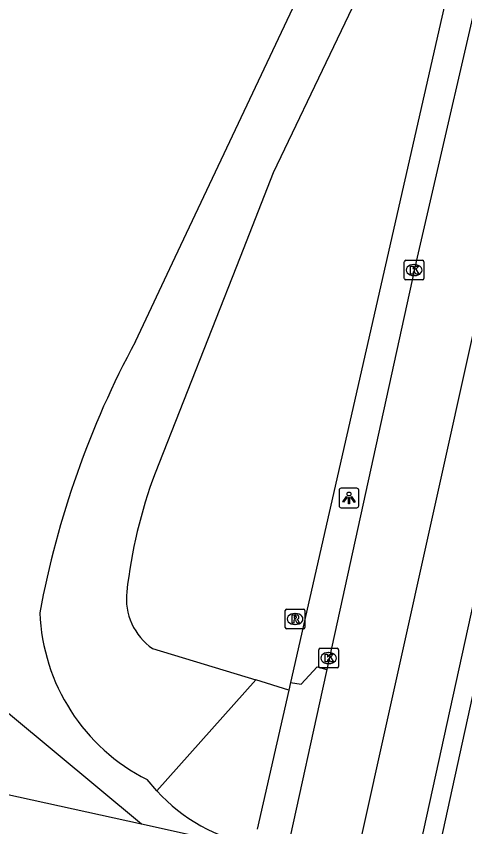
# Model space of a CAD drawing. Extents: x 161771 to 163125, y 382479 to 383177.
# Drawn here: x 163069.18 to 163092.05, y 382720.96 to 382762.29 of the extents above; entities that cross this region are included whole.
import ezdxf

# ---------------------------------------------------------------- set-up
doc = ezdxf.new("R2010")
doc.units = 0
for name, color, linetype in [('IMGEO_Berm_groen', 7, 'Continuous'), ('IMGEO_Berm_open', 7, 'Continuous'), ('IMGEO_Kolk', 7, 'Continuous'), ('IMGEO_Lichtpunt', 7, 'Continuous'), ('IMGEO_Rijbaan_regionaal_gesloten', 7, 'Continuous'), ('IMGEO_Rioolput', 7, 'Continuous'), ('IMGEO_Voetpad_open', 7, 'Continuous')]:
    doc.layers.add(name, color=color, linetype=linetype)

msp = doc.modelspace()

# ---------------------------------------------------------------- linework, layer by layer
at = {"layer": 'IMGEO_Berm_groen'}
for points in [[(163098.898, 382798.209), (163092.852, 382770.918), (163083.169, 382728.325)], [(163088.427, 382767.159), (163082.278, 382754.296), (163080.587, 382750), (163076.253, 382738.993)], [(163075.256, 382745.706), (163077.284, 382750), (163083.882, 382763.969)], [(163075.559, 382721.091), (163057.737, 382735.908)], [(163076.131, 382730.049), (163081.389, 382728.451)], [(163076.352, 382722.79), (163075.851, 382723.368)]]:
    msp.add_lwpolyline(points, dxfattribs=at)
for centre, radius, start, end in [((163116.808, 382723.286), 47.215, 151.6505, 169.5202), ((163100.568, 382730), 25.925, 159.7035, 173.4799), ((163077.904, 382732.606), 3.112, 173.7623, 235.2597), ((163080.341, 382732.267), 9.968, 182.2603, 243.2278)]:
    msp.add_arc(centre, radius, start, end, dxfattribs=at)
at = {"layer": 'IMGEO_Berm_open'}
for points in [[(163083.169, 382728.325), (163083.704, 382728.241), (163084.518, 382729.115), (163085.008, 382728.979)], [(163081.389, 382728.451), (163076.352, 382722.79)], [(163083.077, 382727.92), (163081.389, 382728.451)], [(163083.169, 382728.325), (163083.077, 382727.92)], [(163083.077, 382727.92), (163081.464, 382720.833)]]:
    msp.add_lwpolyline(points, dxfattribs=at)
msp.add_arc((163083.05, 382728.948), 9.099, 222.5922, 258.7807, dxfattribs=at)
at = {"layer": 'IMGEO_Kolk'}
for p, q in [((163088.966, 382748.916), (163088.966, 382749.768)), ((163089.041, 382749.842), (163089.893, 382749.842)), ((163089.967, 382749.768), (163089.967, 382748.916)), ((163089.454, 382749.622), (163089.479, 382749.622)), ((163089.477, 382749.062), (163089.452, 382749.062)), ((163089.893, 382748.842), (163089.041, 382748.842)), ((163084.606, 382729.137), (163084.606, 382729.989)), ((163084.681, 382730.063), (163085.533, 382730.063)), ((163085.607, 382729.989), (163085.607, 382729.137)), ((163085.094, 382729.843), (163085.119, 382729.843)), ((163085.117, 382729.283), (163085.092, 382729.283)), ((163085.533, 382729.063), (163084.681, 382729.063))]:
    msp.add_line(p, q, dxfattribs=at)
for points in [[(163088.966, 382748.916), (163088.966, 382749.768)], [(163089.041, 382749.842), (163089.893, 382749.842)], [(163089.967, 382749.768), (163089.967, 382748.916)], [(163089.287, 382749.542), (163089.41, 382749.542), (163089.41, 382749.391), (163089.54, 382749.542), (163089.704, 382749.542), (163089.558, 382749.391), (163089.711, 382749.142), (163089.559, 382749.142), (163089.474, 382749.306), (163089.41, 382749.239), (163089.41, 382749.142), (163089.287, 382749.142), (163089.287, 382749.542)], [(163089.893, 382748.842), (163089.041, 382748.842)], [(163084.606, 382729.137), (163084.606, 382729.989)], [(163084.681, 382730.063), (163085.533, 382730.063)], [(163085.607, 382729.989), (163085.607, 382729.137)], [(163084.927, 382729.763), (163085.05, 382729.763), (163085.05, 382729.612), (163085.18, 382729.763), (163085.344, 382729.763), (163085.198, 382729.612), (163085.351, 382729.363), (163085.199, 382729.363), (163085.114, 382729.527), (163085.05, 382729.46), (163085.05, 382729.363), (163084.927, 382729.363), (163084.927, 382729.763)], [(163085.533, 382729.063), (163084.681, 382729.063)]]:
    msp.add_lwpolyline(points, dxfattribs=at)
for centre, start, end in [((163089.043, 382749.766), 91.552, 178.448), ((163089.043, 382749.766), 91.552, 178.448), ((163089.891, 382749.766), 1.552, 88.448), ((163089.891, 382749.766), 1.552, 88.448), ((163089.043, 382748.918), 181.552, 268.448), ((163089.043, 382748.918), 181.552, 268.448), ((163089.891, 382748.918), 271.552, 358.448), ((163089.891, 382748.918), 271.552, 358.448), ((163084.683, 382729.987), 91.552, 178.448), ((163084.683, 382729.987), 91.552, 178.448), ((163085.531, 382729.987), 1.552, 88.448), ((163085.531, 382729.987), 1.552, 88.448), ((163084.683, 382729.139), 181.552, 268.448), ((163084.683, 382729.139), 181.552, 268.448), ((163085.531, 382729.139), 271.552, 358.448), ((163085.531, 382729.139), 271.552, 358.448)]:
    msp.add_arc(centre, 0.0765, start, end, dxfattribs=at)
for centre, major_axis, ratio, start_param, end_param in [((163089.453, 382749.342), (-0.387, 0.002), 0.722429, 4.712389, 7.853982), ((163089.478, 382749.342), (-0.39, 0.002), 0.717154, 1.570796, 4.712389), ((163085.093, 382729.563), (-0.387, 0.002), 0.722429, 4.712389, 7.853982), ((163085.118, 382729.563), (-0.39, 0.002), 0.717154, 1.570796, 4.712389)]:
    msp.add_ellipse(centre, major_axis=major_axis, ratio=ratio, start_param=start_param, end_param=end_param, dxfattribs=at)
at = {"layer": 'IMGEO_Lichtpunt'}
for p, q in [((163086.547, 382738.224), (163085.739, 382738.224)), ((163086.547, 382738.224), (163085.739, 382738.224)), ((163085.645, 382738.129), (163085.645, 382737.322)), ((163085.645, 382738.129), (163085.645, 382737.322)), ((163086.641, 382737.322), (163086.641, 382738.129)), ((163086.641, 382737.322), (163086.641, 382738.129)), ((163085.739, 382737.228), (163086.547, 382737.228)), ((163085.739, 382737.228), (163086.547, 382737.228))]:
    msp.add_line(p, q, dxfattribs=at)
for points in [[(163086.019, 382737.793), (163086.058, 382737.765), (163085.87, 382737.503), (163085.832, 382737.53), (163086.019, 382737.793)], [(163086.231, 382737.765), (163086.269, 382737.792), (163086.456, 382737.53), (163086.417, 382737.502), (163086.231, 382737.765)], [(163086.121, 382737.745), (163086.168, 382737.745), (163086.168, 382737.423), (163086.121, 382737.423), (163086.121, 382737.745)]]:
    msp.add_lwpolyline(points, dxfattribs=at)
msp.add_circle((163086.144, 382737.927), 0.0994, dxfattribs=at)
for centre, start, end in [((163085.739, 382738.129), 90, 180), ((163085.739, 382738.129), 90, 180), ((163086.547, 382738.129), 0, 90), ((163086.547, 382738.129), 0, 90), ((163085.739, 382737.322), 180, 270), ((163085.739, 382737.322), 180, 270), ((163086.547, 382737.322), 270, 0), ((163086.547, 382737.322), 270, 360)]:
    msp.add_arc(centre, 0.0946, start, end, dxfattribs=at)
at = {"layer": 'IMGEO_Rijbaan_regionaal_gesloten'}
for points in [[(163115.451, 382851.706), (163108.249, 382818.498), (163105.013, 382802.656), (163086.379, 382718.686)], [(163118.597, 382851.012), (163118.389, 382850.071), (163115.994, 382839.194), (163112.568, 382823.482), (163109.53, 382809.698), (163104.888, 382788.699), (163097.779, 382756.342), (163092.352, 382731.806), (163089.329, 382718.022)], [(163119.599, 382850.791), (163119.385, 382849.819), (163116.235, 382835.587), (163110.44, 382809.236), (163105.855, 382788.441), (163098.678, 382755.809), (163093.317, 382731.613), (163090.29, 382717.805)], [(163100.364, 382797.892), (163098.782, 382790.589), (163094.317, 382770.594), (163093.406, 382766.439), (163089.613, 382750), (163085.008, 382728.979)], [(163085.008, 382728.979), (163084.79, 382727.984), (163083.145, 382720.472)]]:
    msp.add_lwpolyline(points, dxfattribs=at)
at = {"layer": 'IMGEO_Rioolput'}
for p, q in [((163082.896, 382731.13), (163082.896, 382731.982)), ((163082.971, 382732.056), (163083.823, 382732.056)), ((163083.897, 382731.982), (163083.897, 382731.13)), ((163083.384, 382731.836), (163083.409, 382731.836)), ((163083.407, 382731.276), (163083.382, 382731.276)), ((163083.823, 382731.056), (163082.971, 382731.056))]:
    msp.add_line(p, q, dxfattribs=at)
for points in [[(163082.896, 382731.13), (163082.896, 382731.982)], [(163082.971, 382732.056), (163083.823, 382732.056)], [(163083.897, 382731.982), (163083.897, 382731.13)], [(163083.485, 382731.754), (163083.233, 382731.756), (163083.233, 382731.356)], [(163083.411, 382731.675), (163083.357, 382731.675), (163083.357, 382731.594)], [(163083.357, 382731.594), (163083.409, 382731.594)], [(163083.233, 382731.356), (163083.357, 382731.356), (163083.357, 382731.518), (163083.368, 382731.518)], [(163083.415, 382731.489), (163083.486, 382731.356), (163083.626, 382731.356), (163083.561, 382731.482)], [(163083.823, 382731.056), (163082.971, 382731.056)]]:
    msp.add_lwpolyline(points, dxfattribs=at)
for centre, radius, start, end in [((163082.973, 382731.98), 0.0765, 91.552, 178.448), ((163082.973, 382731.98), 0.0765, 91.552, 178.448), ((163083.821, 382731.98), 0.0765, 1.552, 88.448), ((163083.821, 382731.98), 0.0765, 1.552, 88.448), ((163083.393, 382731.783), 0.19, 274.7715, 282.9687), ((163083.417, 382731.579), 0.0964, 77.0061, 93.1865), ((163083.431, 382731.636), 0.0378, 276.6634, 79.6772), ((163083.484, 382731.644), 0.109, 350.3612, 89.416), ((163083.482, 382731.644), 0.112, 277.5842, 350.9817), ((163083.367, 382731.465), 0.0533, 26.0293, 88.6989), ((163083.466, 382731.429), 0.108, 29.5134, 73.7905), ((163082.973, 382731.132), 0.0765, 181.552, 268.448), ((163082.973, 382731.132), 0.0765, 181.552, 268.448), ((163083.821, 382731.132), 0.0765, 271.552, 358.448), ((163083.821, 382731.132), 0.0765, 271.552, 358.448)]:
    msp.add_arc(centre, radius, start, end, dxfattribs=at)
for centre, major_axis, ratio, start_param, end_param in [((163083.383, 382731.556), (-0.387, 0.002), 0.722429, 4.712389, 7.853982), ((163083.408, 382731.556), (-0.39, 0.002), 0.717154, 1.570796, 4.712389)]:
    msp.add_ellipse(centre, major_axis=major_axis, ratio=ratio, start_param=start_param, end_param=end_param, dxfattribs=at)
at = {"layer": 'IMGEO_Voetpad_open'}
for points in [[(163075.559, 382721.091), (163055.485, 382725.497)], [(163081.238, 382719.844), (163075.559, 382721.091)]]:
    msp.add_lwpolyline(points, dxfattribs=at)

doc.saveas('drawing.dxf')
